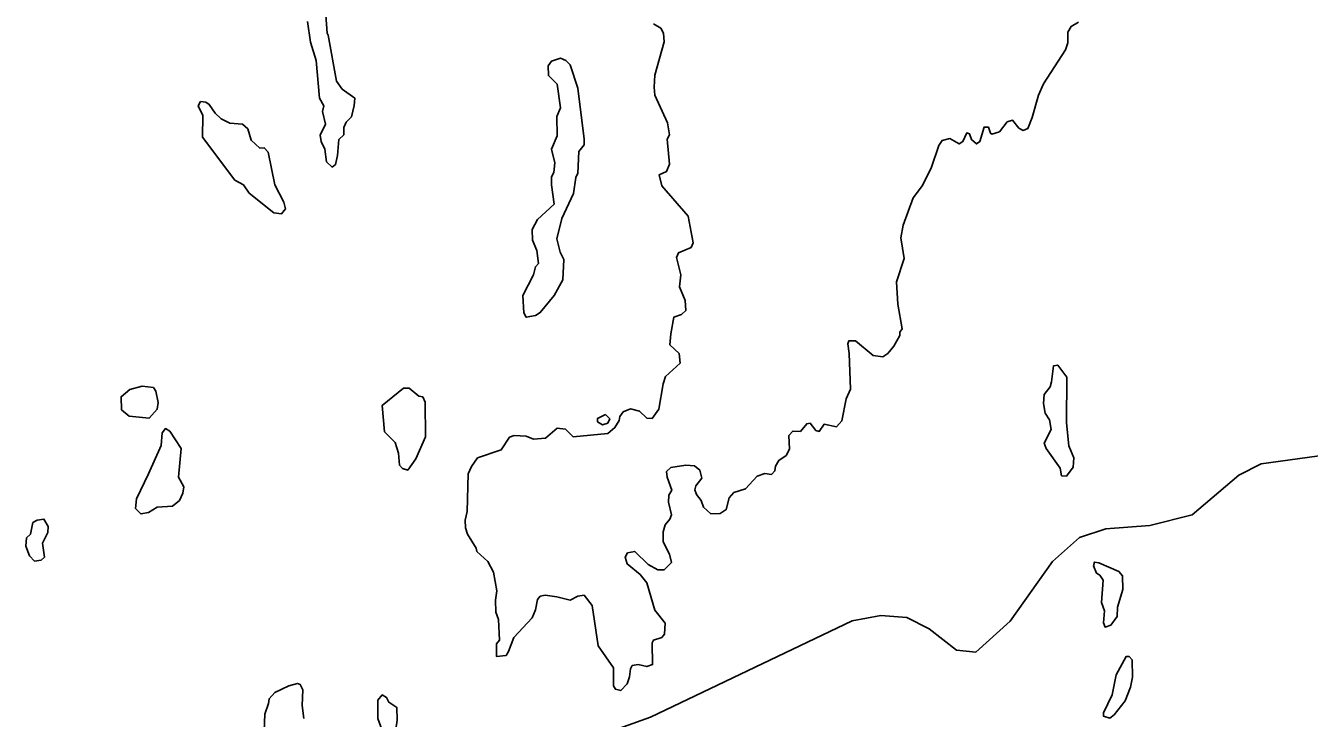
# Model space of a CAD drawing. Extents: x 642515 to 647219, y 6080136 to 6084356.
# Drawn here: x 645144.61 to 645171.25, y 6080926.5 to 6080940.88 of the extents above; entities that cross this region are included whole.
import ezdxf

# ---------------------------------------------------------------- set-up
doc = ezdxf.new("R2010")
doc.units = 0
doc.layers.add('Level 63', color=7, linetype='Continuous')

msp = doc.modelspace()

# ---------------------------------------------------------------- linework, layer by layer
at = {"layer": 'Level 63'}
for points in [[(645151.04, 6080937.99), (645151.08, 6080938.18), (645151.11, 6080938.51), (645151.21, 6080938.61), (645151.21, 6080938.76), (645151.26, 6080938.87), (645151.37, 6080938.98), (645151.43, 6080939.22), (645151.44, 6080939.37), (645151.18, 6080939.56), (645151.06, 6080939.72), (645150.89, 6080940.68), (645150.87, 6080940.72), (645150.82, 6080941.38)], [(645150.97, 6080937.94), (645151.04, 6080937.99), (645151.08, 6080938.18), (645151.11, 6080938.51), (645151.21, 6080938.61), (645151.21, 6080938.76), (645151.26, 6080938.87), (645151.37, 6080938.98), (645151.43, 6080939.22), (645151.44, 6080939.37), (645151.18, 6080939.56), (645151.06, 6080939.72), (645150.89, 6080940.68), (645150.87, 6080940.72), (645150.82, 6080941.38)], [(645150.46, 6080940.96), (645150.52, 6080940.53), (645150.64, 6080940.15), (645150.71, 6080939.37), (645150.8, 6080939.21), (645150.77, 6080939.09), (645150.83, 6080938.83), (645150.72, 6080938.6), (645150.74, 6080938.47), (645150.82, 6080938.31), (645150.85, 6080938.05), (645150.97, 6080937.94), (645151.04, 6080937.99)], [(645150.46, 6080940.96), (645150.52, 6080940.53), (645150.64, 6080940.15), (645150.71, 6080939.37), (645150.8, 6080939.21), (645150.77, 6080939.09), (645150.83, 6080938.83), (645150.72, 6080938.6), (645150.74, 6080938.47), (645150.82, 6080938.31), (645150.85, 6080938.05), (645150.97, 6080937.94)], [(645157.64, 6080940.91), (645157.79, 6080940.82), (645157.85, 6080940.72), (645157.86, 6080940.54), (645157.67, 6080939.85), (645157.65, 6080939.6), (645157.67, 6080939.43), (645157.93, 6080938.86), (645157.97, 6080938.61), (645157.92, 6080938.52), (645157.97, 6080938), (645157.91, 6080937.85), (645157.76, 6080937.78)], [(645157.64, 6080940.91), (645157.79, 6080940.82), (645157.85, 6080940.72), (645157.86, 6080940.54), (645157.67, 6080939.85), (645157.65, 6080939.6), (645157.67, 6080939.43), (645157.93, 6080938.86), (645157.97, 6080938.61), (645157.92, 6080938.52), (645157.97, 6080938), (645157.91, 6080937.85)], [(645157.84, 6080930.37), (645157.88, 6080930.51), (645157.98, 6080930.63), (645158.01, 6080930.72), (645157.95, 6080930.98), (645157.96, 6080931.13), (645158.02, 6080931.23), (645157.92, 6080931.5), (645157.91, 6080931.62), (645158, 6080931.7), (645158.31, 6080931.75), (645158.49, 6080931.74), (645158.6, 6080931.65), (645158.64, 6080931.48), (645158.52, 6080931.32), (645158.5, 6080931.24), (645158.53, 6080931.14), (645158.63, 6080931.02), (645158.68, 6080930.88), (645158.83, 6080930.74), (645159.02, 6080930.75), (645159.15, 6080930.83), (645159.21, 6080931.07), (645159.31, 6080931.18), (645159.55, 6080931.26), (645159.79, 6080931.52), (645159.95, 6080931.58), (645160.09, 6080931.56), (645160.16, 6080931.63), (645160.17, 6080931.73), (645160.24, 6080931.85), (645160.39, 6080931.95), (645160.46, 6080932.08), (645160.45, 6080932.37), (645160.53, 6080932.46), (645160.69, 6080932.45), (645160.82, 6080932.61), (645160.89, 6080932.62), (645161.01, 6080932.47), (645161.08, 6080932.45), (645161.18, 6080932.6), (645161.44, 6080932.55), (645161.55, 6080932.67), (645161.64, 6080933.13), (645161.73, 6080933.33), (645161.7, 6080934.07), (645161.67, 6080934.27), (645161.69, 6080934.33), (645161.83, 6080934.33), (645162.2, 6080934.03), (645162.4, 6080934), (645162.5, 6080934.07), (645162.63, 6080934.22), (645162.75, 6080934.44), (645162.75, 6080934.51), (645162.8, 6080934.58), (645162.71, 6080935.09), (645162.68, 6080935.56), (645162.84, 6080936.04), (645162.77, 6080936.47), (645162.82, 6080936.73), (645163.03, 6080937.3), (645163.22, 6080937.56), (645163.41, 6080937.94), (645163.56, 6080938.39), (645163.63, 6080938.49), (645163.79, 6080938.53), (645163.98, 6080938.42), (645164.06, 6080938.47), (645164.14, 6080938.65), (645164.2, 6080938.63), (645164.24, 6080938.51), (645164.34, 6080938.42), (645164.41, 6080938.47), (645164.5, 6080938.77), (645164.59, 6080938.77), (645164.63, 6080938.64), (645164.66, 6080938.62), (645164.82, 6080938.67), (645164.98, 6080938.88), (645165.09, 6080938.91), (645165.22, 6080938.75), (645165.31, 6080938.7), (645165.41, 6080938.74), (645165.5, 6080938.97), (645165.63, 6080939.43), (645165.73, 6080939.67), (645166.19, 6080940.37), (645166.24, 6080940.52), (645166.24, 6080940.74), (645166.31, 6080940.86), (645166.46, 6080940.95)], [(645166.46, 6080940.95), (645166.31, 6080940.86), (645166.24, 6080940.74), (645166.24, 6080940.52), (645166.19, 6080940.37), (645165.73, 6080939.67), (645165.63, 6080939.43), (645165.5, 6080938.97), (645165.41, 6080938.74), (645165.31, 6080938.7), (645165.22, 6080938.75), (645165.09, 6080938.91), (645164.98, 6080938.88), (645164.82, 6080938.67), (645164.66, 6080938.62), (645164.63, 6080938.64), (645164.59, 6080938.77), (645164.5, 6080938.77), (645164.41, 6080938.47), (645164.34, 6080938.42), (645164.24, 6080938.51), (645164.2, 6080938.63), (645164.14, 6080938.65), (645164.06, 6080938.47), (645163.98, 6080938.42), (645163.79, 6080938.53), (645163.63, 6080938.49), (645163.56, 6080938.39), (645163.41, 6080937.94), (645163.22, 6080937.56), (645163.03, 6080937.3), (645162.82, 6080936.73), (645162.77, 6080936.47), (645162.84, 6080936.04), (645162.68, 6080935.56), (645162.71, 6080935.09), (645162.8, 6080934.58), (645162.75, 6080934.51), (645162.75, 6080934.44), (645162.63, 6080934.22), (645162.5, 6080934.07), (645162.4, 6080934), (645162.2, 6080934.03), (645161.83, 6080934.33), (645161.69, 6080934.33), (645161.67, 6080934.27), (645161.7, 6080934.07), (645161.73, 6080933.33), (645161.64, 6080933.13), (645161.55, 6080932.67), (645161.44, 6080932.55), (645161.18, 6080932.6), (645161.08, 6080932.45), (645161.01, 6080932.47), (645160.89, 6080932.62), (645160.82, 6080932.61), (645160.69, 6080932.45), (645160.53, 6080932.46), (645160.45, 6080932.37), (645160.46, 6080932.08), (645160.39, 6080931.95), (645160.24, 6080931.85), (645160.17, 6080931.73), (645160.16, 6080931.63), (645160.09, 6080931.56), (645159.95, 6080931.58), (645159.79, 6080931.52), (645159.55, 6080931.26), (645159.31, 6080931.18), (645159.21, 6080931.07), (645159.15, 6080930.83), (645159.02, 6080930.75), (645158.83, 6080930.74), (645158.68, 6080930.88), (645158.63, 6080931.02), (645158.53, 6080931.14)], [(645156.2, 6080938.4), (645156.2, 6080938.52), (645156.07, 6080939.58), (645155.91, 6080940.06), (645155.82, 6080940.15), (645155.71, 6080940.2), (645155.52, 6080940.14), (645155.45, 6080940.04), (645155.46, 6080939.84), (645155.64, 6080939.66), (645155.71, 6080939.17), (645155.63, 6080938.99), (645155.64, 6080938.59), (645155.52, 6080938.31), (645155.59, 6080938.03), (645155.57, 6080937.83), (645155.52, 6080937.74), (645155.52, 6080937.57), (645155.58, 6080937.17), (645155.23, 6080936.85), (645155.12, 6080936.64), (645155.13, 6080936.42), (645155.22, 6080936.21), (645155.25, 6080935.94), (645155.19, 6080935.87), (645155.15, 6080935.7), (645154.93, 6080935.27), (645154.95, 6080934.91), (645155, 6080934.82), (645155.19, 6080934.86), (645155.29, 6080934.92), (645155.58, 6080935.27), (645155.76, 6080935.6), (645155.78, 6080936.02), (645155.7, 6080936.17), (645155.63, 6080936.45), (645155.74, 6080936.87), (645155.98, 6080937.39), (645156.03, 6080937.72), (645156.07, 6080937.81), (645156.09, 6080938.26), (645156.2, 6080938.4)], [(645156.09, 6080938.26), (645156.2, 6080938.4), (645156.2, 6080938.52), (645156.07, 6080939.58), (645155.91, 6080940.06), (645155.82, 6080940.15), (645155.71, 6080940.2), (645155.52, 6080940.14), (645155.45, 6080940.04), (645155.46, 6080939.84), (645155.64, 6080939.66), (645155.71, 6080939.17), (645155.63, 6080938.99), (645155.64, 6080938.59), (645155.52, 6080938.31), (645155.59, 6080938.03), (645155.57, 6080937.83), (645155.52, 6080937.74), (645155.52, 6080937.57), (645155.58, 6080937.17), (645155.23, 6080936.85), (645155.12, 6080936.64), (645155.13, 6080936.42), (645155.22, 6080936.21), (645155.25, 6080935.94), (645155.19, 6080935.87), (645155.15, 6080935.7), (645154.93, 6080935.27), (645154.95, 6080934.91), (645155, 6080934.82), (645155.19, 6080934.86), (645155.29, 6080934.92), (645155.58, 6080935.27), (645155.76, 6080935.6), (645155.78, 6080936.02), (645155.7, 6080936.17), (645155.63, 6080936.45), (645155.74, 6080936.87), (645155.98, 6080937.39), (645156.03, 6080937.72), (645156.07, 6080937.81), (645156.09, 6080938.26)], [(645149.11, 6080938.83), (645148.85, 6080938.85), (645148.67, 6080938.94), (645148.54, 6080939.06), (645148.42, 6080939.24), (645148.35, 6080939.29), (645148.24, 6080939.3), (645148.19, 6080939.21), (645148.29, 6080939.01), (645148.28, 6080938.56), (645148.95, 6080937.67), (645149.13, 6080937.57), (645149.25, 6080937.4), (645149.76, 6080936.99), (645149.92, 6080936.97), (645150, 6080937.07), (645149.97, 6080937.21), (645149.78, 6080937.57), (645149.64, 6080938.25), (645149.56, 6080938.34), (645149.47, 6080938.33), (645149.29, 6080938.5), (645149.22, 6080938.73), (645149.11, 6080938.83)], [(645149.22, 6080938.73), (645149.11, 6080938.83), (645148.85, 6080938.85), (645148.67, 6080938.94), (645148.54, 6080939.06), (645148.42, 6080939.24), (645148.35, 6080939.29), (645148.24, 6080939.3), (645148.19, 6080939.21), (645148.29, 6080939.01), (645148.28, 6080938.56), (645148.95, 6080937.67), (645149.13, 6080937.57), (645149.25, 6080937.4), (645149.76, 6080936.99), (645149.92, 6080936.97), (645150, 6080937.07), (645149.97, 6080937.21), (645149.78, 6080937.57), (645149.64, 6080938.25), (645149.56, 6080938.34), (645149.47, 6080938.33), (645149.29, 6080938.5), (645149.22, 6080938.73)], [(645157.91, 6080937.85), (645157.76, 6080937.78), (645157.81, 6080937.55), (645158.36, 6080936.92), (645158.46, 6080936.37), (645158.42, 6080936.27), (645158.16, 6080936.16), (645158.12, 6080936.06), (645158.21, 6080935.7), (645158.18, 6080935.45), (645158.3, 6080935.17), (645158.31, 6080934.96), (645158.22, 6080934.88), (645158.06, 6080934.82), (645158, 6080934.48), (645157.98, 6080934.25), (645158.17, 6080934.07), (645158.19, 6080933.87), (645157.89, 6080933.59), (645157.84, 6080933.44), (645157.75, 6080932.91), (645157.61, 6080932.72), (645157.5, 6080932.73), (645157.35, 6080932.87), (645157.16, 6080932.92), (645157.01, 6080932.86), (645156.94, 6080932.76), (645156.93, 6080932.68), (645156.84, 6080932.53), (645156.69, 6080932.41), (645155.97, 6080932.34), (645155.81, 6080932.5), (645155.64, 6080932.52), (645155.4, 6080932.31), (645155.15, 6080932.29), (645155, 6080932.35), (645154.75, 6080932.37), (645154.65, 6080932.33), (645154.48, 6080932.07), (645153.99, 6080931.9), (645153.86, 6080931.72), (645153.79, 6080931.57), (645153.77, 6080930.79), (645153.73, 6080930.61), (645153.74, 6080930.45), (645153.78, 6080930.32), (645153.96, 6080930.03), (645153.97, 6080929.96), (645154.2, 6080929.75), (645154.32, 6080929.53), (645154.39, 6080929.14), (645154.36, 6080928.95), (645154.37, 6080928.7), (645154.42, 6080928.55), (645154.44, 6080928.12), (645154.38, 6080928.04), (645154.38, 6080927.78), (645154.58, 6080927.8), (645154.63, 6080927.88), (645154.74, 6080928.17), (645155.12, 6080928.58), (645155.19, 6080928.75), (645155.23, 6080928.96), (645155.29, 6080929.03), (645155.39, 6080929.05), (645155.63, 6080929.02), (645155.91, 6080928.95), (645156.07, 6080929.03), (645156.2, 6080929.05), (645156.37, 6080928.84), (645156.49, 6080928), (645156.81, 6080927.54), (645156.81, 6080927.17), (645156.85, 6080927.1), (645156.96, 6080927.07), (645157.09, 6080927.21), (645157.14, 6080927.36), (645157.16, 6080927.52), (645157.2, 6080927.59), (645157.32, 6080927.61), (645157.5, 6080927.57), (645157.62, 6080927.61), (645157.61, 6080928.06), (645157.64, 6080928.12), (645157.81, 6080928.17), (645157.87, 6080928.24), (645157.88, 6080928.47), (645157.67, 6080928.74), (645157.5, 6080929.31), (645157.36, 6080929.48), (645157.09, 6080929.7), (645157.05, 6080929.84), (645157.1, 6080929.93), (645157.25, 6080929.96), (645157.53, 6080929.69), (645157.73, 6080929.58), (645157.86, 6080929.58), (645158.01, 6080929.73), (645157.97, 6080929.9), (645157.84, 6080930.16), (645157.84, 6080930.37)], [(645157.76, 6080937.78), (645157.81, 6080937.55), (645158.36, 6080936.92), (645158.46, 6080936.37), (645158.42, 6080936.27), (645158.16, 6080936.16), (645158.12, 6080936.06), (645158.21, 6080935.7), (645158.18, 6080935.45), (645158.3, 6080935.17), (645158.31, 6080934.96), (645158.22, 6080934.88), (645158.06, 6080934.82), (645158, 6080934.48), (645157.98, 6080934.25), (645158.17, 6080934.07), (645158.19, 6080933.87), (645157.89, 6080933.59), (645157.84, 6080933.44), (645157.75, 6080932.91), (645157.61, 6080932.72), (645157.5, 6080932.73), (645157.35, 6080932.87), (645157.16, 6080932.92), (645157.01, 6080932.86), (645156.94, 6080932.76), (645156.93, 6080932.68), (645156.84, 6080932.53), (645156.69, 6080932.41), (645155.97, 6080932.34), (645155.81, 6080932.5), (645155.64, 6080932.52), (645155.4, 6080932.31), (645155.15, 6080932.29), (645155, 6080932.35), (645154.75, 6080932.37), (645154.65, 6080932.33), (645154.48, 6080932.07), (645153.99, 6080931.9), (645153.86, 6080931.72), (645153.79, 6080931.57), (645153.77, 6080930.79), (645153.73, 6080930.61), (645153.74, 6080930.45), (645153.78, 6080930.32), (645153.96, 6080930.03), (645153.97, 6080929.96), (645154.2, 6080929.75), (645154.32, 6080929.53), (645154.39, 6080929.14), (645154.36, 6080928.95), (645154.37, 6080928.7), (645154.42, 6080928.55), (645154.44, 6080928.12), (645154.38, 6080928.04), (645154.38, 6080927.78)], [(645166.03, 6080933.83), (645165.94, 6080933.81), (645165.9, 6080933.48), (645165.87, 6080933.38), (645165.75, 6080933.22), (645165.73, 6080933.03), (645165.77, 6080932.83), (645165.86, 6080932.69), (645165.89, 6080932.49), (645165.75, 6080932.21), (645165.79, 6080932.1), (645166.08, 6080931.69), (645166.11, 6080931.53), (645166.21, 6080931.52), (645166.35, 6080931.71), (645166.36, 6080931.9), (645166.26, 6080932.15), (645166.21, 6080932.63), (645166.22, 6080933.58), (645166.03, 6080933.83)], [(645166.22, 6080933.58), (645166.03, 6080933.83), (645165.94, 6080933.81), (645165.9, 6080933.48), (645165.87, 6080933.38), (645165.75, 6080933.22), (645165.73, 6080933.03), (645165.77, 6080932.83), (645165.86, 6080932.69), (645165.89, 6080932.49), (645165.75, 6080932.21), (645165.79, 6080932.1), (645166.08, 6080931.69), (645166.11, 6080931.53), (645166.21, 6080931.52), (645166.35, 6080931.71), (645166.36, 6080931.9), (645166.26, 6080932.15), (645166.21, 6080932.63), (645166.22, 6080933.58)], [(645147.26, 6080933.36), (645147.03, 6080933.39), (645146.77, 6080933.32), (645146.59, 6080933.17), (645146.6, 6080932.9), (645146.76, 6080932.77), (645147.17, 6080932.73), (645147.34, 6080932.91), (645147.36, 6080933.05), (645147.31, 6080933.29), (645147.26, 6080933.36)], [(645147.31, 6080933.29), (645147.26, 6080933.36), (645147.03, 6080933.39), (645146.77, 6080933.32), (645146.59, 6080933.17), (645146.6, 6080932.9), (645146.76, 6080932.77), (645147.17, 6080932.73), (645147.34, 6080932.91), (645147.36, 6080933.05), (645147.31, 6080933.29)], [(645152.85, 6080933.17), (645152.77, 6080933.18), (645152.57, 6080933.35), (645152.45, 6080933.35), (645152.01, 6080932.99), (645152.06, 6080932.44), (645152.28, 6080932.22), (645152.35, 6080932), (645152.37, 6080931.75), (645152.43, 6080931.68), (645152.54, 6080931.65), (645152.71, 6080931.88), (645152.91, 6080932.34), (645152.9, 6080933.06), (645152.85, 6080933.17)], [(645152.9, 6080933.06), (645152.85, 6080933.17), (645152.77, 6080933.18), (645152.57, 6080933.35), (645152.45, 6080933.35), (645152.01, 6080932.99), (645152.06, 6080932.44), (645152.28, 6080932.22), (645152.35, 6080932), (645152.37, 6080931.75), (645152.43, 6080931.68), (645152.54, 6080931.65), (645152.71, 6080931.88), (645152.91, 6080932.34), (645152.9, 6080933.06)], [(645156.64, 6080932.8), (645156.48, 6080932.72), (645156.48, 6080932.65), (645156.58, 6080932.59), (645156.69, 6080932.62), (645156.73, 6080932.71), (645156.64, 6080932.8)], [(645147.16, 6080931.57), (645147.42, 6080932.16), (645147.44, 6080932.42), (645147.51, 6080932.51), (645147.6, 6080932.46), (645147.84, 6080932.1), (645147.78, 6080931.5), (645147.89, 6080931.3), (645147.87, 6080931.17), (645147.8, 6080931.02), (645147.66, 6080930.9), (645147.34, 6080930.88), (645147.16, 6080930.77), (645147, 6080930.74), (645146.89, 6080930.85), (645146.91, 6080931.05), (645147.16, 6080931.57)], [(645147.16, 6080931.57), (645146.91, 6080931.05), (645146.89, 6080930.85), (645147, 6080930.74), (645147.16, 6080930.77), (645147.34, 6080930.88), (645147.66, 6080930.9), (645147.8, 6080931.02), (645147.87, 6080931.17), (645147.89, 6080931.3), (645147.78, 6080931.5), (645147.84, 6080932.1), (645147.6, 6080932.46), (645147.51, 6080932.51), (645147.44, 6080932.42), (645147.42, 6080932.16), (645147.16, 6080931.57)], [(645155.24, 6080925.68), (645157.58, 6080926.52), (645161.76, 6080928.52), (645162.36, 6080928.63), (645162.9, 6080928.59), (645163.36, 6080928.35), (645163.93, 6080927.91), (645164.33, 6080927.87), (645165.04, 6080928.51), (645165.92, 6080929.75), (645166.48, 6080930.25), (645167.03, 6080930.43), (645167.94, 6080930.5), (645168.82, 6080930.72), (645169.79, 6080931.54), (645170.25, 6080931.78), (645172.81, 6080932.13)], [(645158.53, 6080931.14), (645158.5, 6080931.24), (645158.52, 6080931.32), (645158.64, 6080931.48), (645158.6, 6080931.65), (645158.49, 6080931.74), (645158.31, 6080931.75), (645158, 6080931.7), (645157.91, 6080931.62), (645157.92, 6080931.5), (645158.02, 6080931.23), (645157.96, 6080931.13), (645157.95, 6080930.98), (645158.01, 6080930.72), (645157.98, 6080930.63), (645157.88, 6080930.51), (645157.84, 6080930.37), (645157.84, 6080930.16), (645157.97, 6080929.9), (645158.01, 6080929.73), (645157.86, 6080929.58), (645157.73, 6080929.58), (645157.53, 6080929.69), (645157.25, 6080929.96), (645157.1, 6080929.93), (645157.05, 6080929.84), (645157.09, 6080929.7), (645157.36, 6080929.48), (645157.5, 6080929.31), (645157.67, 6080928.74), (645157.88, 6080928.47), (645157.87, 6080928.24), (645157.81, 6080928.17), (645157.64, 6080928.12), (645157.61, 6080928.06), (645157.62, 6080927.61), (645157.5, 6080927.57), (645157.32, 6080927.61), (645157.2, 6080927.59), (645157.16, 6080927.52), (645157.14, 6080927.36), (645157.09, 6080927.21), (645156.96, 6080927.07), (645156.85, 6080927.1), (645156.81, 6080927.17), (645156.81, 6080927.54), (645156.49, 6080928), (645156.37, 6080928.84), (645156.2, 6080929.05), (645156.07, 6080929.03), (645155.91, 6080928.95), (645155.63, 6080929.02), (645155.39, 6080929.05), (645155.29, 6080929.03), (645155.23, 6080928.96), (645155.19, 6080928.75), (645155.12, 6080928.58), (645154.74, 6080928.17), (645154.63, 6080927.88), (645154.58, 6080927.8), (645154.38, 6080927.78)], [(645144.99, 6080930.63), (645144.85, 6080930.61), (645144.76, 6080930.56), (645144.71, 6080930.32), (645144.63, 6080930.24), (645144.61, 6080930.07), (645144.69, 6080929.87), (645144.79, 6080929.76), (645144.93, 6080929.78), (645145, 6080929.84), (645144.96, 6080930.13), (645145.07, 6080930.35), (645145.08, 6080930.48), (645144.99, 6080930.63)], [(645145.08, 6080930.48), (645144.99, 6080930.63), (645144.85, 6080930.61), (645144.76, 6080930.56), (645144.71, 6080930.32), (645144.63, 6080930.24), (645144.61, 6080930.07), (645144.69, 6080929.87), (645144.79, 6080929.76), (645144.93, 6080929.78), (645145, 6080929.84), (645144.96, 6080930.13), (645145.07, 6080930.35), (645145.08, 6080930.48)], [(645167.3, 6080929.54), (645166.88, 6080929.72), (645166.79, 6080929.74), (645166.77, 6080929.66), (645166.83, 6080929.51), (645166.9, 6080929.47), (645166.97, 6080929.36), (645166.94, 6080928.9), (645167, 6080928.73), (645166.98, 6080928.48), (645167.01, 6080928.39), (645167.13, 6080928.43), (645167.26, 6080928.61), (645167.27, 6080928.8), (645167.38, 6080929.17), (645167.37, 6080929.45), (645167.3, 6080929.54)], [(645167.37, 6080929.45), (645167.3, 6080929.54), (645166.88, 6080929.72), (645166.79, 6080929.74), (645166.77, 6080929.66), (645166.83, 6080929.51), (645166.9, 6080929.47), (645166.97, 6080929.36), (645166.94, 6080928.9), (645167, 6080928.73), (645166.98, 6080928.48), (645167.01, 6080928.39), (645167.13, 6080928.43), (645167.26, 6080928.61), (645167.27, 6080928.8), (645167.38, 6080929.17), (645167.37, 6080929.45)], [(645167.51, 6080927.78), (645167.45, 6080927.78), (645167.24, 6080927.4), (645167.16, 6080926.98), (645166.98, 6080926.61), (645166.98, 6080926.54), (645167.11, 6080926.5), (645167.2, 6080926.57), (645167.43, 6080926.86), (645167.54, 6080927.14), (645167.58, 6080927.35), (645167.57, 6080927.71), (645167.51, 6080927.78)], [(645167.57, 6080927.71), (645167.51, 6080927.78), (645167.45, 6080927.78), (645167.24, 6080927.4), (645167.16, 6080926.98), (645166.98, 6080926.61), (645166.98, 6080926.54), (645167.11, 6080926.5), (645167.2, 6080926.57), (645167.43, 6080926.86), (645167.54, 6080927.14), (645167.58, 6080927.35), (645167.57, 6080927.71)], [(645150.38, 6080926.49), (645150.35, 6080926.76), (645150.36, 6080927.09), (645150.31, 6080927.2), (645150.25, 6080927.22), (645150.07, 6080927.17), (645149.78, 6080927.03), (645149.66, 6080926.9), (645149.65, 6080926.8), (645149.57, 6080926.58), (645149.54, 6080925.72)], [(645150.38, 6080926.49), (645150.35, 6080926.76), (645150.36, 6080927.09), (645150.31, 6080927.2), (645150.25, 6080927.22), (645150.07, 6080927.17), (645149.78, 6080927.03), (645149.66, 6080926.9), (645149.65, 6080926.8), (645149.57, 6080926.58), (645149.54, 6080925.72)], [(645152.25, 6080925.99), (645152.32, 6080926.46), (645152.31, 6080926.72), (645152.15, 6080926.83), (645152.1, 6080926.93), (645152.01, 6080926.98), (645151.92, 6080926.87), (645151.92, 6080926.49), (645152.05, 6080926.13), (645152.16, 6080926.03), (645152.25, 6080925.99)], [(645152.16, 6080926.03), (645152.25, 6080925.99), (645152.32, 6080926.46), (645152.31, 6080926.72), (645152.15, 6080926.83), (645152.1, 6080926.93), (645152.01, 6080926.98), (645151.92, 6080926.87), (645151.92, 6080926.49), (645152.05, 6080926.13), (645152.16, 6080926.03)]]:
    msp.add_lwpolyline(points, dxfattribs=at)

doc.saveas('drawing.dxf')
